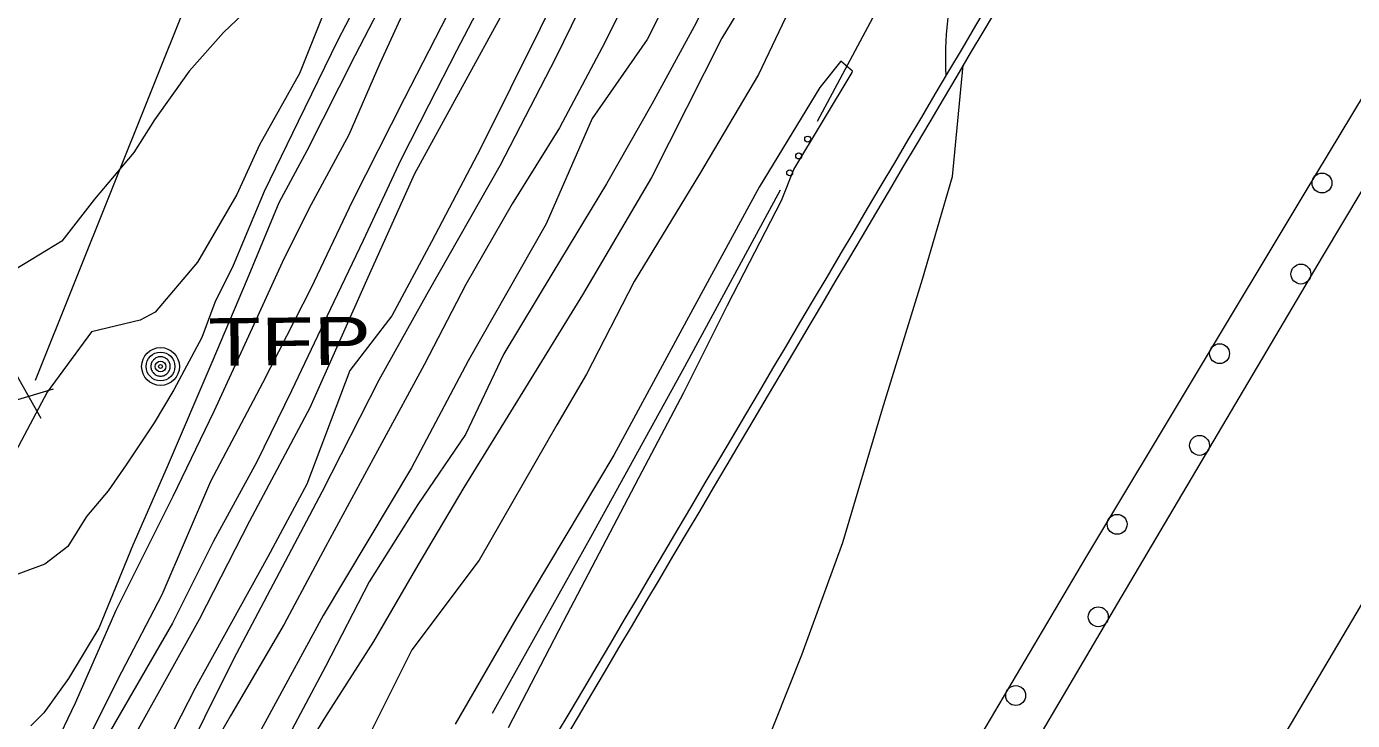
# Model space of a CAD drawing. Extents: x 2361284 to 2366480, y 6976556 to 6985346.
# Drawn here: x 2364588 to 2364721.2, y 6980111.7 to 6980181.4 of the extents above; entities that cross this region are included whole.
import ezdxf

# ---------------------------------------------------------------- set-up
doc = ezdxf.new("R2010")
doc.units = 0
doc.header["$LTSCALE"] = 1.9
for name, color, linetype, lineweight in [('12', 7, 'Continuous', 13), ('13', 7, 'Continuous', 13), ('14', 7, 'Continuous', 13), ('17', 7, 'Continuous', 13), ('21', 7, 'Continuous', 13), ('3', 7, 'Continuous', 13), ('4', 7, 'Continuous', 13), ('9', 7, 'Continuous', 13)]:
    doc.layers.add(name, color=color, linetype=linetype, lineweight=lineweight)

msp = doc.modelspace()

# ---------------------------------------------------------------- linework, layer by layer
at = {"layer": '12'}
for points in [[(2364675.012, 6980271.511), (2364674.07, 6980268.712), (2364672.965, 6980265.04), (2364671.667, 6980260.599), (2364669.725, 6980254.46), (2364666.123, 6980246.216), (2364663.659, 6980240.381), (2364660.11, 6980232.888), (2364657.143, 6980226.259), (2364654.249, 6980219.25), (2364649.569, 6980210.716), (2364645.376, 6980201.636), (2364640.44, 6980191.798), (2364636.15, 6980183.367), (2364626.957, 6980166.609), (2364622.276, 6980156.184), (2364616.442, 6980143.088), (2364610.4, 6980131.699), (2364605.342, 6980121.83), (2364599.197, 6980110.801)], [(2364691.207, 6980265.954), (2364689.823, 6980262.192), (2364688.958, 6980258.453), (2364687.514, 6980253.659), (2364685.857, 6980248.083), (2364684.364, 6980243.118), (2364681.944, 6980237.785), (2364679.183, 6980231.569), (2364675.999, 6980224.578), (2364671.911, 6980213.938), (2364667.434, 6980204.066), (2364662.089, 6980195.154), (2364658.827, 6980188.953), (2364655.069, 6980181.407), (2364650.802, 6980173.626), (2364646.249, 6980165.602), (2364640.863, 6980156.7), (2364635.941, 6980148.533), (2364632.088, 6980140.436), (2364627.283, 6980133.399), (2364622.397, 6980125.622), (2364618.019, 6980117.111), (2364613.549, 6980108.657)], [(2364622.343, 6980185.956), (2364619.27, 6980180.026), (2364615.288, 6980171.858), (2364611.875, 6980164.835), (2364608.734, 6980157.385), (2364606.899, 6980153.696), (2364605.593, 6980150.164), (2364602.793, 6980144.908), (2364600.824, 6980141.589), (2364597.984, 6980137.362), (2364596.189, 6980134.755), (2364594.013, 6980132.183), (2364592.132, 6980129.155), (2364589.84, 6980127.393), (2364585.155, 6980125.668)]]:
    msp.add_lwpolyline(points, dxfattribs=at)
at = {"layer": '13'}
for points in [[(2364656.126, 6980277.462), (2364655.146, 6980274.302), (2364653.926, 6980270.971), (2364651.944, 6980264.911), (2364649.986, 6980259.403), (2364647.654, 6980253.28), (2364644.725, 6980245.912), (2364641.406, 6980238.489), (2364637.874, 6980231.316), (2364632.868, 6980220.327), (2364625.866, 6980205.701), (2364622.56, 6980198.898), (2364619.472, 6980193.399), (2364616.389, 6980188.599), (2364612.807, 6980184.575), (2364610.419, 6980183.312), (2364607.782, 6980180.807), (2364604.328, 6980176.924), (2364600.845, 6980172.031), (2364598.766, 6980168.741), (2364594.81, 6980164.063), (2364591.53, 6980159.831), (2364586.917, 6980157.037)], [(2364668.112, 6980273.686), (2364666.806, 6980270.083), (2364665.866, 6980266.944), (2364663.558, 6980259.352), (2364661.048, 6980252.048), (2364658.626, 6980245.874), (2364656.109, 6980240.349), (2364651.687, 6980229.918), (2364648.074, 6980220.722), (2364642.549, 6980208.739), (2364639.284, 6980200.788), (2364634.162, 6980190.468), (2364630.275, 6980182.631), (2364625.936, 6980174.139), (2364620.733, 6980163.909), (2364616.548, 6980155.078), (2364611.708, 6980145.573), (2364606.461, 6980135.692), (2364601.589, 6980124.304), (2364597.512, 6980116.526), (2364591.497, 6980104.508)], [(2364678.171, 6980270.751), (2364676.535, 6980266.114), (2364675.546, 6980263.795), (2364674.281, 6980259.154), (2364671.555, 6980250.267), (2364668.905, 6980242.901), (2364666.257, 6980235.325), (2364663.492, 6980229.56), (2364659.051, 6980221.166), (2364655.805, 6980213.385), (2364649.368, 6980201.354), (2364647.797, 6980197.208), (2364643.947, 6980190.021), (2364639.6, 6980181.229), (2364633.624, 6980169.212), (2364628.673, 6980159.775), (2364624.693, 6980152.335), (2364620.475, 6980146.836), (2364616.144, 6980135.424), (2364612.214, 6980128.116), (2364604.928, 6980114.927), (2364600.608, 6980106.504)], [(2364679.976, 6980270.218), (2364678.877, 6980266.958), (2364676.987, 6980260.59), (2364675.921, 6980256.919), (2364671.83, 6980242.409), (2364669.155, 6980234.453), (2364664.642, 6980224.23), (2364659.981, 6980214.935), (2364655.146, 6980204.839), (2364650.579, 6980195.985), (2364645.092, 6980186.352), (2364641.119, 6980178.224), (2364635.521, 6980167.42), (2364628.35, 6980154.74), (2364623.385, 6980145.864), (2364617.652, 6980134.629), (2364608.78, 6980117.854), (2364602.962, 6980106.107)], [(2364687.348, 6980266.818), (2364686.727, 6980263.841), (2364685.929, 6980260.445), (2364684.062, 6980253.816), (2364681.813, 6980246.315), (2364679.497, 6980239.631), (2364676.696, 6980233.396), (2364672.528, 6980225.726), (2364669.578, 6980218.406), (2364664.931, 6980208.592), (2364660.093, 6980198.945), (2364654.649, 6980188.753), (2364650.33, 6980180.101), (2364644.817, 6980172.159), (2364640.187, 6980161.574), (2364632.367, 6980147.819), (2364626.668, 6980137.055), (2364617.79, 6980122.238), (2364610.084, 6980108.055)], [(2364694.725, 6980265.067), (2364693.659, 6980261.518), (2364692.375, 6980256.666), (2364691.068, 6980252.193), (2364688.766, 6980245.001), (2364686.09, 6980237.154), (2364683.687, 6980232.222), (2364680.266, 6980224.939), (2364676.587, 6980217.513), (2364669.881, 6980201.269), (2364664.703, 6980191.579), (2364657.85, 6980180.253), (2364650.772, 6980166.235), (2364643.855, 6980154.458), (2364637.571, 6980144.278), (2364631.928, 6980135.094), (2364627.281, 6980127.279), (2364622.844, 6980119.617), (2364618.027, 6980112.081), (2364613.289, 6980104.405)], [(2364699.412, 6980263.492), (2364698.444, 6980260.033), (2364697.745, 6980256.717), (2364695.875, 6980249.359), (2364693.601, 6980242.376), (2364689.896, 6980233.461), (2364686.007, 6980225.964), (2364682.462, 6980219.079), (2364678.307, 6980210.129), (2364672.068, 6980198.439), (2364669.584, 6980192.545), (2364664.937, 6980183.75), (2364661.525, 6980176.608), (2364655.58, 6980166.571), (2364649.041, 6980155.807), (2364644.231, 6980146.482), (2364641.269, 6980141.384), (2364633.458, 6980127.808), (2364626.702, 6980118.794), (2364622.227, 6980109.87)], [(2364662.367, 6980244.76), (2364662.328, 6980244.659), (2364659.792, 6980238.954), (2364656.473, 6980232.553), (2364653.4, 6980225.344), (2364650.39, 6980219.024), (2364647.195, 6980211.163), (2364643.943, 6980204.083), (2364638.962, 6980194.694), (2364635.502, 6980187.281), (2364631.18, 6980178.959), (2364628.412, 6980173.553), (2364625.604, 6980168.016), (2364621.821, 6980159.899), (2364618.86, 6980153.74), (2364614.615, 6980144.82), (2364611.123, 6980137.667), (2364606.758, 6980129.694), (2364602.646, 6980121.465), (2364595.562, 6980109.156)], [(2364624.696, 6980185.668), (2364620.974, 6980178.482), (2364616.136, 6980168.936), (2364613.346, 6980163.689), (2364610.138, 6980156.038), (2364606.597, 6980147.664), (2364602.116, 6980137.181), (2364598.661, 6980129.287), (2364595.24, 6980120.945), (2364592.218, 6980115.906), (2364589.732, 6980112.452), (2364588.414, 6980111.149)], [(2364627.371, 6980186.193), (2364623.472, 6980177.706), (2364620.35, 6980170.546), (2364616.331, 6980163.087), (2364613.682, 6980157.712), (2364610.293, 6980150.308), (2364606.814, 6980142.716), (2364602.685, 6980134.196), (2364596.963, 6980122.75), (2364592.872, 6980113.412), (2364588.519, 6980104.299)], [(2364649.214, 6980186.021), (2364645.828, 6980179.319), (2364641.545, 6980171.237), (2364636.777, 6980163.612), (2364632.124, 6980155.506), (2364627.94, 6980147.407), (2364623.694, 6980139.576), (2364618.025, 6980129.121), (2364613.878, 6980121.372), (2364608.474, 6980112.16), (2364602.178, 6980101.239)], [(2364617.952, 6980183.054), (2364615.402, 6980176.709), (2364611.4, 6980169.531), (2364609.117, 6980164.519), (2364605.161, 6980157.731), (2364600.908, 6980152.709), (2364599.386, 6980151.905), (2364594.517, 6980150.748), (2364590.045, 6980144.667), (2364586.026, 6980137.098)], [(2364636.408, 6980110.975), (2364641.927, 6980121.619), (2364649.489, 6980136.071), (2364654.008, 6980144.655), (2364658.395, 6980153.426), (2364660.085, 6980156.653), (2364663.836, 6980163.939), (2364665.086, 6980167.051), (2364670.944, 6980176.787), (2364670.982, 6980176.918), (2364669.803, 6980177.936), (2364667.678, 6980175.286), (2364661.593, 6980165.288), (2364654.3, 6980151.847), (2364646.988, 6980138.338), (2364637.154, 6980121.854), (2364631.053, 6980111.324)], [(2364638.866, 6980032.275), (2364638.964, 6980034.566), (2364640.149, 6980039.336), (2364642.275, 6980047.168), (2364645.635, 6980057.67), (2364648.118, 6980064.744), (2364652.664, 6980078.738), (2364655.948, 6980090.071), (2364660.371, 6980104.472), (2364665.88, 6980118.286), (2364669.992, 6980129.585), (2364673.995, 6980142.985), (2364678.001, 6980156.033), (2364681.013, 6980166.353), (2364682.087, 6980177.523)]]:
    msp.add_lwpolyline(points, dxfattribs=at)
at = {"layer": '14'}
msp.add_lwpolyline([(2364788.322, 6980235.427), (2364751.681, 6980173.335), (2364672.902, 6980040.208), (2364634.711, 6979971.851), (2364622.071, 6979947.18), (2364598.761, 6979896.866), (2364567.538, 6979821.813), (2364553.395, 6979783.669), (2364537.103, 6979734.874), (2364529.681, 6979710.276), (2364519.464, 6979673.08), (2364501.297, 6979593.872), (2364491.081, 6979538.866), (2364486.722, 6979511.209), (2364479.824, 6979459.469), (2364477.138, 6979433.54), (2364474.49, 6979394.536), (2364471.751, 6979300.826)], dxfattribs=at)
at = {"layer": '17'}
for points in [[(2364763.846, 6980243.224), (2364751.067, 6980222.161), (2364738.306, 6980201.08), (2364716.292, 6980164.568), (2364694.358, 6980128.017), (2364671.742, 6980089.701), (2364649.426, 6980051.216), (2364636.512, 6980028.452), (2364623.919, 6980005.491), (2364616.878, 6979992.003), (2364610.138, 6979978.358), (2364605.049, 6979967.599), (2364600.202, 6979956.733), (2364598.109, 6979951.753), (2364596.086, 6979946.753), (2364594.632, 6979943.039), (2364593.208, 6979939.305)], [(2364593.032, 6979938.914), (2364597.575, 6979947.957), (2364602.2, 6979956.952), (2364610.226, 6979972.259), (2364618.512, 6979987.428), (2364630.668, 6980008.836), (2364642.987, 6980030.154), (2364660.325, 6980059.89), (2364677.703, 6980089.608), (2364697.956, 6980124.041), (2364718.29, 6980158.427), (2364743.245, 6980200.206), (2364768.39, 6980241.877)]]:
    msp.add_lwpolyline(points, dxfattribs=at)
for centre in [(2364718.136, 6980165.691), (2364716.013, 6980156.539), (2364707.843, 6980148.545), (2364705.832, 6980139.324), (2364697.552, 6980131.396), (2364695.655, 6980122.103), (2364687.362, 6980114.195)]:
    msp.add_circle(centre, 1, dxfattribs=at)
at = {"layer": '21'}
for points in [[(2364693.609, 6980225.776), (2364691.104, 6980218.881), (2364684.088, 6980203.734), (2364676.509, 6980188.911), (2364667.41, 6980171.863)], [(2364663.706, 6980164.958), (2364654.104, 6980147.216), (2364644.657, 6980130.064), (2364635.099, 6980112.984), (2364634.764, 6980112.4)]]:
    msp.add_lwpolyline(points, dxfattribs=at)
for centre in [(2364666.469, 6980170.101), (2364665.565, 6980168.407), (2364664.654, 6980166.717)]:
    msp.add_circle(centre, 0.3, dxfattribs=at)
at = {"layer": '3'}
for centre, radius, start, end in [((2364712.397, 6980178.398), 32.097, 144.24176, 183.41417), ((2417877.273, 6948682.997), 61820.315, 149.35348, 149.51185), ((2417877.273, 6948682.997), 61819.355, 149.35348, 149.51185)]:
    msp.add_arc(centre, radius, start, end, dxfattribs=at)
at = {"layer": '4'}
for radius in [1.9, 1.442, 0.539, 0.192]:
    msp.add_circle((2364601.45, 6980147.255), radius, dxfattribs=at)
for start, end in [(152.21535, 163.46538), (140.96646, 152.21649), (129.71376, 140.96379), (118.46406, 129.71409), (107.21593, 118.46597), (95.96582, 107.21585), (84.71553, 95.96557), (73.46552, 84.71555), (62.21535, 73.46538), (50.96397, 62.214), (39.71588, 50.96591), (28.46656, 39.7166), (17.21479, 28.46483), (174.71552, 185.96556), (163.46611, 174.71615), (185.96287, 197.21291), (197.21479, 208.46483), (208.46822, 219.71826), (219.71376, 230.96379), (230.96397, 242.214), (242.21812, 253.46815), (253.46258, 264.71261), (264.71553, 275.96557), (275.96582, 287.21585), (287.21593, 298.46597), (298.46406, 309.71409), (309.71589, 320.96592), (320.96646, 332.21649), (332.21419, 343.46422), (5.96345, 17.21348), (343.46611, 354.71615), (354.71553, 5.96557)]:
    msp.add_arc((2364601.45, 6980147.255), 0.973, start, end, dxfattribs=at)
at = {"layer": '9'}
for p, q in [((2364588.894, 6980145.896), (2364611.195, 6980201.601)), ((2364589.461, 6980142.021), (2364586.937, 6980146.477)), ((2364590.652, 6980144.992), (2364585.745, 6980143.506))]:
    msp.add_line(p, q, dxfattribs=at)

# ---------------------------------------------------------------- texts
at = {"layer": '4', "width": 1.35}
msp.add_text('  TFP', height=4.799, rotation=0.545, dxfattribs=at).set_placement((2364601.45, 6980147.255))

doc.saveas('drawing.dxf')
